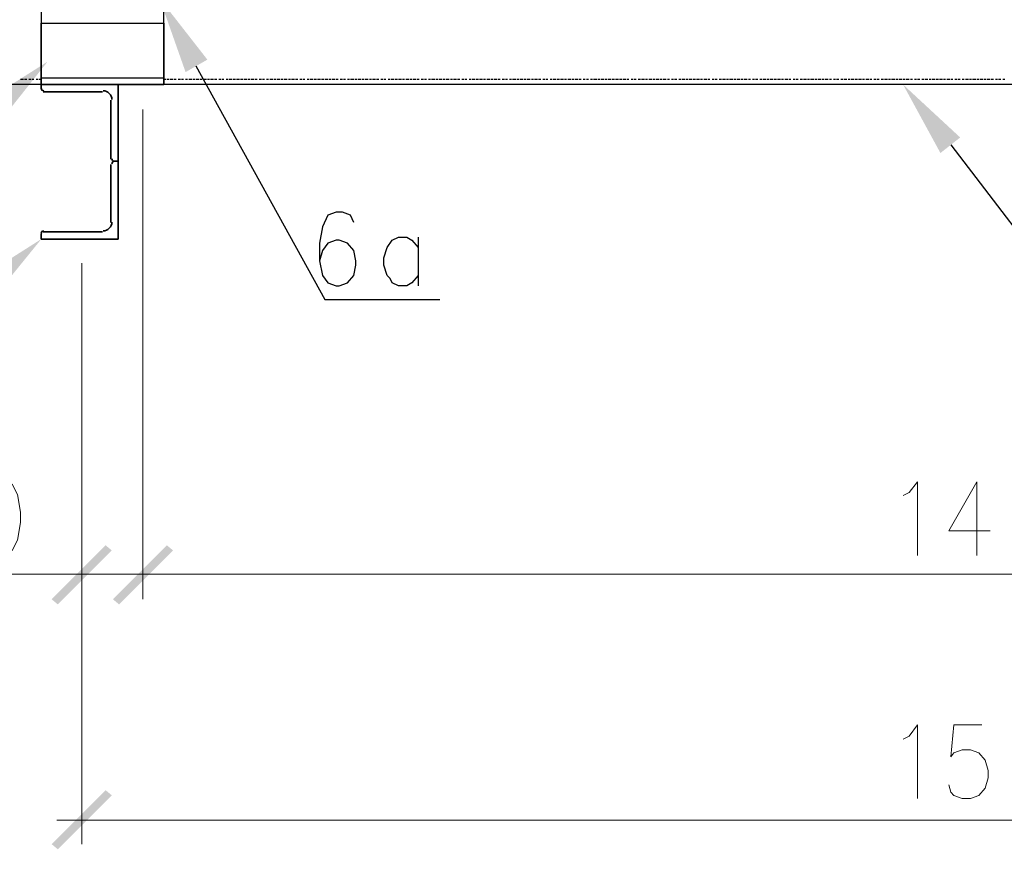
# Model space of a CAD drawing. Header units: millimetres. Extents: x 2063114 to 14983986, y -126020516 to 213791.
# Tile 280 of 656: x 2370270 to 2372743, y -1189894 to -1187810. Entities that reach past the tile are written whole.
import ezdxf

# ---------------------------------------------------------------- set-up
doc = ezdxf.new("R2010")
doc.units = ezdxf.units.MM
doc.layers.add('PDF2_Geometry', color=7, linetype='Continuous')
doc.layers.add('PDF2_Solid Fills', color=7, linetype='Continuous')

msp = doc.modelspace()

# ---------------------------------------------------------------- linework, layer by layer
at = {"layer": 'PDF2_Geometry', "linetype": 'ByBlock', "lineweight": 25}
for points in [[(2370324.44547, -1187972.97089), (2370632.0905, -1187972.97089), (2370632.0905, -1187540.19741), (2370483.48755, -1187540.19741), (2370324.44547, -1187787.86898)], [(2370324.44547, -1187819.15381), (2370632.0905, -1187819.15381), (2370632.0905, -1187972.97089), (2370324.44547, -1187972.97089)], [(2370324.44547, -1187972.97089), (2370632.0905, -1187972.97089), (2370632.0905, -1187957.32847), (2370324.44547, -1187957.32847)]]:
    msp.add_lwpolyline(points, close=True, dxfattribs=at)
for points in [[(2370712.90964, -1187926.04364), (2371036.18622, -1188512.63421), (2371325.5709, -1188512.63421)], [(2370280.14702, -1187959.93554), (2370272.29323, -1187959.93554)], [(2370287.95737, -1187959.93554), (2370282.73236, -1187959.93554)], [(2370298.39651, -1187959.93554), (2370293.1715, -1187959.93554)], [(2370306.19599, -1187959.93554), (2370300.98185, -1187959.93554)], [(2370316.63513, -1187959.93554), (2370311.42099, -1187959.93554)], [(2370324.44547, -1187959.93554), (2370319.23133, -1187959.93554)], [(2370637.30463, -1187959.93554), (2370632.0905, -1187959.93554)], [(2370645.12584, -1187959.93554), (2370639.9117, -1187959.93554)], [(2370655.55412, -1187959.93554), (2370647.73291, -1187959.93554)], [(2370663.37533, -1187959.93554), (2370658.16119, -1187959.93554)], [(2370673.8036, -1187959.93554), (2370668.58946, -1187959.93554)], [(2370681.62481, -1187959.93554), (2370676.41067, -1187959.93554)], [(2370692.05309, -1187959.93554), (2370686.83895, -1187959.93554)], [(2370702.48136, -1187959.93554), (2370694.66016, -1187959.93554)], [(2370710.30257, -1187959.93554), (2370705.08843, -1187959.93554)], [(2370720.73085, -1187959.93554), (2370712.90964, -1187959.93554)], [(2370728.55206, -1187959.93554), (2370723.33792, -1187959.93554)], [(2370738.98033, -1187959.93554), (2370731.15913, -1187959.93554)], [(2370746.80154, -1187959.93554), (2370741.5874, -1187959.93554)], [(2370757.22982, -1187959.93554), (2370749.40861, -1187959.93554)], [(2370765.05102, -1187959.93554), (2370759.83689, -1187959.93554)], [(2370775.4793, -1187959.93554), (2370770.26516, -1187959.93554)], [(2370783.30051, -1187959.93554), (2370778.08637, -1187959.93554)], [(2370793.72879, -1187959.93554), (2370788.51465, -1187959.93554)], [(2370804.15706, -1187959.93554), (2370796.33585, -1187959.93554)], [(2370811.97827, -1187959.93554), (2370806.76413, -1187959.93554)], [(2370822.40655, -1187959.93554), (2370814.58534, -1187959.93554)], [(2370830.22775, -1187959.93554), (2370825.01362, -1187959.93554)], [(2370840.65603, -1187959.93554), (2370832.83482, -1187959.93554)], [(2370848.47724, -1187959.93554), (2370843.2631, -1187959.93554)], [(2370858.90551, -1187959.93554), (2370851.08431, -1187959.93554)], [(2370866.72672, -1187959.93554), (2370861.51258, -1187959.93554)], [(2370877.155, -1187959.93554), (2370871.94086, -1187959.93554)], [(2370884.97621, -1187959.93554), (2370879.76207, -1187959.93554)], [(2370895.40448, -1187959.93554), (2370890.19034, -1187959.93554)], [(2370905.83276, -1187959.93554), (2370898.01155, -1187959.93554)], [(2370913.65397, -1187959.93554), (2370908.43983, -1187959.93554)], [(2370924.08224, -1187959.93554), (2370916.26104, -1187959.93554)], [(2370931.90345, -1187959.93554), (2370926.68931, -1187959.93554)], [(2370942.33173, -1187959.93554), (2370934.51052, -1187959.93554)], [(2370950.15294, -1187959.93554), (2370944.9388, -1187959.93554)], [(2370960.58121, -1187959.93554), (2370952.76, -1187959.93554)], [(2370968.40242, -1187959.93554), (2370963.18828, -1187959.93554)], [(2370978.8307, -1187959.93554), (2370973.61656, -1187959.93554)], [(2370986.6519, -1187959.93554), (2370981.43777, -1187959.93554)], [(2370997.08018, -1187959.93554), (2370991.86604, -1187959.93554)], [(2371007.50846, -1187959.93554), (2370999.68725, -1187959.93554)], [(2371015.32966, -1187959.93554), (2371010.11553, -1187959.93554)], [(2371025.75794, -1187959.93554), (2371017.93673, -1187959.93554)], [(2371033.57915, -1187959.93554), (2371028.36501, -1187959.93554)], [(2371044.00743, -1187959.93554), (2371036.18622, -1187959.93554)], [(2371051.82863, -1187959.93554), (2371046.61449, -1187959.93554)], [(2371062.25691, -1187959.93554), (2371054.4357, -1187959.93554)], [(2371070.07812, -1187959.93554), (2371064.86398, -1187959.93554)], [(2371080.50639, -1187959.93554), (2371075.29226, -1187959.93554)], [(2371088.3276, -1187959.93554), (2371083.11346, -1187959.93554)], [(2371098.75588, -1187959.93554), (2371093.54174, -1187959.93554)], [(2371109.18416, -1187959.93554), (2371101.36295, -1187959.93554)], [(2371117.00536, -1187959.93554), (2371111.79122, -1187959.93554)], [(2371127.43364, -1187959.93554), (2371119.61243, -1187959.93554)], [(2371135.25485, -1187959.93554), (2371130.04071, -1187959.93554)], [(2371145.68312, -1187959.93554), (2371137.86192, -1187959.93554)], [(2371153.50433, -1187959.93554), (2371148.29019, -1187959.93554)], [(2371163.93261, -1187959.93554), (2371156.1114, -1187959.93554)], [(2371171.75382, -1187959.93554), (2371166.53968, -1187959.93554)], [(2371182.18209, -1187959.93554), (2371176.96795, -1187959.93554)], [(2371190.0033, -1187959.93554), (2371184.78916, -1187959.93554)], [(2371200.43158, -1187959.93554), (2371195.21744, -1187959.93554)], [(2371210.85985, -1187959.93554), (2371203.03865, -1187959.93554)], [(2371218.68106, -1187959.93554), (2371213.46692, -1187959.93554)], [(2371229.10934, -1187959.93554), (2371221.28813, -1187959.93554)], [(2371236.93054, -1187959.93554), (2371231.71641, -1187959.93554)], [(2371247.35882, -1187959.93554), (2371239.53761, -1187959.93554)], [(2371255.18003, -1187959.93554), (2371249.96589, -1187959.93554)], [(2371265.60831, -1187959.93554), (2371257.7871, -1187959.93554)], [(2371273.42951, -1187959.93554), (2371268.21537, -1187959.93554)], [(2371283.85779, -1187959.93554), (2371278.64365, -1187959.93554)], [(2371291.679, -1187959.93554), (2371286.46486, -1187959.93554)], [(2371302.10727, -1187959.93554), (2371296.89314, -1187959.93554)], [(2371312.53555, -1187959.93554), (2371304.71434, -1187959.93554)], [(2371320.35676, -1187959.93554), (2371315.14262, -1187959.93554)], [(2371330.78503, -1187959.93554), (2371322.96383, -1187959.93554)], [(2371338.60624, -1187959.93554), (2371333.3921, -1187959.93554)], [(2371349.03452, -1187959.93554), (2371341.21331, -1187959.93554)], [(2371356.85573, -1187959.93554), (2371351.64159, -1187959.93554)], [(2371367.284, -1187959.93554), (2371359.4628, -1187959.93554)], [(2371375.10521, -1187959.93554), (2371369.89107, -1187959.93554)], [(2371385.53349, -1187959.93554), (2371380.31935, -1187959.93554)], [(2371393.35469, -1187959.93554), (2371388.14056, -1187959.93554)], [(2371403.78297, -1187959.93554), (2371398.56883, -1187959.93554)], [(2371414.21125, -1187959.93554), (2371406.39004, -1187959.93554)], [(2371422.03246, -1187959.93554), (2371416.81832, -1187959.93554)], [(2371432.46073, -1187959.93554), (2371424.63952, -1187959.93554)], [(2371440.28194, -1187959.93554), (2371435.0678, -1187959.93554)], [(2371450.71022, -1187959.93554), (2371442.88901, -1187959.93554)], [(2371458.53142, -1187959.93554), (2371453.31729, -1187959.93554)], [(2371468.9597, -1187959.93554), (2371461.13849, -1187959.93554)], [(2371476.78091, -1187959.93554), (2371471.56677, -1187959.93554)], [(2371487.20919, -1187959.93554), (2371481.99505, -1187959.93554)], [(2371495.03039, -1187959.93554), (2371489.81625, -1187959.93554)], [(2371505.45867, -1187959.93554), (2371500.24453, -1187959.93554)], [(2371515.88695, -1187959.93554), (2371508.06574, -1187959.93554)], [(2371523.70815, -1187959.93554), (2371518.49402, -1187959.93554)], [(2371534.13643, -1187959.93554), (2371526.31522, -1187959.93554)], [(2371541.95764, -1187959.93554), (2371536.7435, -1187959.93554)], [(2371552.38591, -1187959.93554), (2371544.56471, -1187959.93554)], [(2371560.20712, -1187959.93554), (2371554.99298, -1187959.93554)], [(2371570.6354, -1187959.93554), (2371562.81419, -1187959.93554)], [(2371578.45661, -1187959.93554), (2371573.24247, -1187959.93554)], [(2371588.88488, -1187959.93554), (2371583.67074, -1187959.93554)], [(2371596.70609, -1187959.93554), (2371591.49195, -1187959.93554)], [(2371607.13437, -1187959.93554), (2371601.92023, -1187959.93554)], [(2371617.56264, -1187959.93554), (2371609.74144, -1187959.93554)], [(2371625.38385, -1187959.93554), (2371620.16971, -1187959.93554)], [(2371635.81213, -1187959.93554), (2371627.99092, -1187959.93554)], [(2371643.63334, -1187959.93554), (2371638.4192, -1187959.93554)], [(2371654.06161, -1187959.93554), (2371646.2404, -1187959.93554)], [(2371661.88282, -1187959.93554), (2371656.66868, -1187959.93554)], [(2371672.3111, -1187959.93554), (2371664.48989, -1187959.93554)], [(2371680.1323, -1187959.93554), (2371674.91817, -1187959.93554)], [(2371690.56058, -1187959.93554), (2371685.34644, -1187959.93554)], [(2371698.38179, -1187959.93554), (2371693.16765, -1187959.93554)], [(2371708.81006, -1187959.93554), (2371703.59593, -1187959.93554)], [(2371719.23834, -1187959.93554), (2371711.41713, -1187959.93554)], [(2371727.05955, -1187959.93554), (2371721.84541, -1187959.93554)], [(2371737.48783, -1187959.93554), (2371729.66662, -1187959.93554)], [(2371745.30903, -1187959.93554), (2371740.09489, -1187959.93554)], [(2371755.73731, -1187959.93554), (2371747.9161, -1187959.93554)], [(2371763.55852, -1187959.93554), (2371758.34438, -1187959.93554)], [(2371773.98679, -1187959.93554), (2371766.16559, -1187959.93554)], [(2371781.808, -1187959.93554), (2371776.59386, -1187959.93554)], [(2371792.23628, -1187959.93554), (2371784.41507, -1187959.93554)], [(2371800.05749, -1187959.93554), (2371794.84335, -1187959.93554)], [(2371810.48576, -1187959.93554), (2371805.27162, -1187959.93554)], [(2371818.30697, -1187959.93554), (2371813.09283, -1187959.93554)], [(2371828.73525, -1187959.93554), (2371823.52111, -1187959.93554)], [(2371839.16352, -1187959.93554), (2371831.34232, -1187959.93554)], [(2371846.98473, -1187959.93554), (2371841.77059, -1187959.93554)], [(2371857.41301, -1187959.93554), (2371849.5918, -1187959.93554)], [(2371865.23422, -1187959.93554), (2371860.02008, -1187959.93554)], [(2371875.66249, -1187959.93554), (2371867.84128, -1187959.93554)], [(2371883.4837, -1187959.93554), (2371878.26956, -1187959.93554)], [(2371893.91198, -1187959.93554), (2371886.09077, -1187959.93554)], [(2371901.73318, -1187959.93554), (2371896.51905, -1187959.93554)], [(2371912.16146, -1187959.93554), (2371906.94732, -1187959.93554)], [(2371919.98267, -1187959.93554), (2371914.76853, -1187959.93554)], [(2371930.41094, -1187959.93554), (2371925.19681, -1187959.93554)], [(2371940.83922, -1187959.93554), (2371933.01801, -1187959.93554)], [(2371948.66043, -1187959.93554), (2371943.44629, -1187959.93554)], [(2371959.08871, -1187959.93554), (2371951.2675, -1187959.93554)], [(2371966.90991, -1187959.93554), (2371961.69577, -1187959.93554)], [(2371977.33819, -1187959.93554), (2371969.51698, -1187959.93554)], [(2371985.1594, -1187959.93554), (2371979.94526, -1187959.93554)], [(2371995.58767, -1187959.93554), (2371987.76647, -1187959.93554)], [(2372003.40888, -1187959.93554), (2371998.19474, -1187959.93554)], [(2372013.83716, -1187959.93554), (2372008.62302, -1187959.93554)], [(2372021.65837, -1187959.93554), (2372016.44423, -1187959.93554)], [(2372032.08664, -1187959.93554), (2372026.8725, -1187959.93554)], [(2372042.51492, -1187959.93554), (2372034.69371, -1187959.93554)], [(2372050.33613, -1187959.93554), (2372045.12199, -1187959.93554)], [(2372060.7644, -1187959.93554), (2372052.9432, -1187959.93554)], [(2372068.58561, -1187959.93554), (2372063.37147, -1187959.93554)], [(2372079.01389, -1187959.93554), (2372071.19268, -1187959.93554)], [(2372086.83509, -1187959.93554), (2372081.62096, -1187959.93554)], [(2372097.26337, -1187959.93554), (2372089.44216, -1187959.93554)], [(2372105.08458, -1187959.93554), (2372099.87044, -1187959.93554)], [(2372115.51286, -1187959.93554), (2372110.29872, -1187959.93554)], [(2372123.33406, -1187959.93554), (2372118.11992, -1187959.93554)], [(2372133.76234, -1187959.93554), (2372128.5482, -1187959.93554)], [(2372144.19062, -1187959.93554), (2372136.36941, -1187959.93554)], [(2372152.01182, -1187959.93554), (2372146.79769, -1187959.93554)], [(2372162.4401, -1187959.93554), (2372154.61889, -1187959.93554)], [(2372170.26131, -1187959.93554), (2372165.04717, -1187959.93554)], [(2372180.68958, -1187959.93554), (2372172.86838, -1187959.93554)], [(2372188.51079, -1187959.93554), (2372183.29665, -1187959.93554)], [(2372198.93907, -1187959.93554), (2372191.11786, -1187959.93554)], [(2372206.76028, -1187959.93554), (2372201.54614, -1187959.93554)], [(2372217.18855, -1187959.93554), (2372211.97442, -1187959.93554)], [(2372225.00976, -1187959.93554), (2372219.79562, -1187959.93554)], [(2372235.43804, -1187959.93554), (2372230.2239, -1187959.93554)], [(2372245.86631, -1187959.93554), (2372238.04511, -1187959.93554)], [(2372253.68752, -1187959.93554), (2372248.47338, -1187959.93554)], [(2372264.1158, -1187959.93554), (2372256.29459, -1187959.93554)], [(2372271.93701, -1187959.93554), (2372266.72287, -1187959.93554)], [(2372282.36528, -1187959.93554), (2372274.54408, -1187959.93554)], [(2372290.18649, -1187959.93554), (2372284.97235, -1187959.93554)], [(2372300.61477, -1187959.93554), (2372292.79356, -1187959.93554)], [(2372308.43597, -1187959.93554), (2372303.22184, -1187959.93554)], [(2372318.86425, -1187959.93554), (2372313.65011, -1187959.93554)], [(2372326.68546, -1187959.93554), (2372321.47132, -1187959.93554)], [(2372337.11374, -1187959.93554), (2372331.8996, -1187959.93554)], [(2372347.54201, -1187959.93554), (2372339.7208, -1187959.93554)], [(2372355.36322, -1187959.93554), (2372350.14908, -1187959.93554)], [(2372365.7915, -1187959.93554), (2372357.97029, -1187959.93554)], [(2372373.6127, -1187959.93554), (2372368.39857, -1187959.93554)], [(2372384.04098, -1187959.93554), (2372376.21977, -1187959.93554)], [(2372391.86219, -1187959.93554), (2372386.64805, -1187959.93554)], [(2372402.29046, -1187959.93554), (2372394.46926, -1187959.93554)], [(2372410.11167, -1187959.93554), (2372404.89753, -1187959.93554)], [(2372420.53995, -1187959.93554), (2372415.32581, -1187959.93554)], [(2372428.36116, -1187959.93554), (2372423.14702, -1187959.93554)], [(2372438.78943, -1187959.93554), (2372433.57529, -1187959.93554)], [(2372449.21771, -1187959.93554), (2372441.3965, -1187959.93554)], [(2372457.03892, -1187959.93554), (2372451.82478, -1187959.93554)], [(2372467.46719, -1187959.93554), (2372459.64599, -1187959.93554)], [(2372475.2884, -1187959.93554), (2372470.07426, -1187959.93554)], [(2372485.71668, -1187959.93554), (2372477.89547, -1187959.93554)], [(2372493.53789, -1187959.93554), (2372488.32375, -1187959.93554)], [(2372503.96616, -1187959.93554), (2372496.14495, -1187959.93554)], [(2372511.78737, -1187959.93554), (2372506.57323, -1187959.93554)], [(2372522.21565, -1187959.93554), (2372517.00151, -1187959.93554)], [(2372530.03685, -1187959.93554), (2372524.82272, -1187959.93554)], [(2372540.46513, -1187959.93554), (2372535.25099, -1187959.93554)], [(2372550.89341, -1187959.93554), (2372543.0722, -1187959.93554)], [(2372558.71461, -1187959.93554), (2372553.50048, -1187959.93554)], [(2372569.14289, -1187959.93554), (2372561.32168, -1187959.93554)], [(2372576.9641, -1187959.93554), (2372571.74996, -1187959.93554)], [(2372587.39238, -1187959.93554), (2372579.57117, -1187959.93554)], [(2372595.21358, -1187959.93554), (2372589.99945, -1187959.93554)], [(2372605.64186, -1187959.93554), (2372597.82065, -1187959.93554)], [(2372613.46307, -1187959.93554), (2372608.24893, -1187959.93554)], [(2372623.89134, -1187959.93554), (2372618.67721, -1187959.93554)], [(2372631.71255, -1187959.93554), (2372626.49841, -1187959.93554)], [(2372642.14083, -1187959.93554), (2372636.92669, -1187959.93554)], [(2372652.56911, -1187959.93554), (2372644.7479, -1187959.93554)], [(2372660.39031, -1187959.93554), (2372655.17617, -1187959.93554)], [(2372670.81859, -1187959.93554), (2372662.99738, -1187959.93554)], [(2372678.6398, -1187959.93554), (2372673.42566, -1187959.93554)], [(2372689.06807, -1187959.93554), (2372681.24687, -1187959.93554)], [(2372696.88928, -1187959.93554), (2372691.67514, -1187959.93554)], [(2372707.31756, -1187959.93554), (2372699.49635, -1187959.93554)], [(2372715.13877, -1187959.93554), (2372709.92463, -1187959.93554)], [(2372725.56704, -1187959.93554), (2372720.3529, -1187959.93554)], [(2372733.38825, -1187959.93554), (2372728.17411, -1187959.93554)], [(2372743.81653, -1187959.93554), (2372738.60239, -1187959.93554)], [(2375627.23503, -1187972.97089), (2369787.42181, -1187972.97089)], [(2372608.24893, -1188124.1809), (2372905.45481, -1188512.63421), (2373176.59001, -1188512.63421)], [(2371109.18416, -1188319.71109), (2371101.36295, -1188301.4616), (2371080.50639, -1188293.6404), (2371064.86398, -1188293.6404), (2371044.00743, -1188301.4616), (2371030.97208, -1188330.13937), (2371023.15087, -1188371.85247), (2371023.15087, -1188416.17265), (2371030.97208, -1188452.67162), (2371044.00743, -1188470.9211), (2371064.86398, -1188478.74231), (2371072.68519, -1188478.74231), (2371093.54174, -1188470.9211), (2371109.18416, -1188452.67162), (2371114.39829, -1188426.60093), (2371114.39829, -1188416.17265), (2371109.18416, -1188390.10196), (2371093.54174, -1188371.85247), (2371072.68519, -1188364.03126), (2371064.86398, -1188364.03126), (2371044.00743, -1188371.85247), (2371030.97208, -1188390.10196), (2371023.15087, -1188416.17265)], [(2371270.82244, -1188452.67162), (2371255.18003, -1188470.9211), (2371242.14468, -1188478.74231), (2371221.28813, -1188478.74231), (2371205.64571, -1188470.9211), (2371200.43158, -1188460.49282), (2371192.61037, -1188452.67162), (2371184.78916, -1188426.60093), (2371184.78916, -1188408.35144), (2371192.61037, -1188382.28075), (2371205.64571, -1188364.03126), (2371221.28813, -1188356.21006), (2371242.14468, -1188356.21006), (2371255.18003, -1188364.03126), (2371270.82244, -1188382.28075)], [(2371270.82244, -1188356.21006), (2371270.82244, -1188478.74231)]]:
    msp.add_lwpolyline(points, dxfattribs=at)
at = {"layer": 'PDF2_Geometry', "linetype": 'ByBlock', "lineweight": 35}
for points in [[(2370324.44547, -1187983.39917), (2370324.44547, -1187972.97089), (2370517.39032, -1187972.97089), (2370517.39032, -1188165.89401), (2370506.95118, -1188165.89401), (2370517.39032, -1188165.89401), (2370517.39032, -1188361.4242), (2370324.44547, -1188361.4242), (2370324.44547, -1188348.38885)], [(2370329.67047, -1187991.22037), (2370478.26255, -1187991.22037)], [(2370499.14083, -1188012.07693), (2370499.14083, -1188160.67987)], [(2370499.14083, -1188319.71109), (2370499.14083, -1188173.71522)], [(2370329.67047, -1188343.17471), (2370478.26255, -1188343.17471)]]:
    msp.add_lwpolyline(points, dxfattribs=at)
at = {"layer": 'PDF2_Geometry', "linetype": 'ByBlock', "lineweight": 18}
for points in [[(2370579.94911, -1189266.0772), (2370579.94911, -1188035.54055)], [(2370214.97029, -1188966.26424), (2370194.09201, -1188976.69252), (2370181.06753, -1189002.76321), (2370173.25718, -1189047.08339), (2370173.25718, -1189073.15408), (2370181.06753, -1189117.47426), (2370194.09201, -1189143.54495), (2370214.97029, -1189151.36615), (2370230.58012, -1189151.36615), (2370251.4584, -1189143.54495), (2370264.49374, -1189117.47426), (2370272.29323, -1189073.15408), (2370272.29323, -1189047.08339), (2370264.49374, -1189002.76321), (2370251.4584, -1188976.69252), (2370230.58012, -1188966.26424)]]:
    msp.add_lwpolyline(points, close=True, dxfattribs=at)
at = {"layer": 'PDF2_Geometry', "linetype": 'ByBlock', "lineweight": 35}
msp.add_lwpolyline([(2370501.72618, -1188159.37633, 0.4130596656), (2370508.26557, -1188165.89401, 0.4130596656), (2370501.72618, -1188172.41168)], format="xyb", dxfattribs=at)
at = {"layer": 'PDF2_Geometry', "linetype": 'ByBlock', "lineweight": 18}
for points in [[(2370426.11031, -1189266.0772), (2370426.11031, -1188421.38679), (2370426.11031, -1189881.34552)], [(2372488.32375, -1189005.37028), (2372503.96616, -1188997.54907), (2372524.82272, -1188971.47838), (2372524.82272, -1189156.58029)], [(2372673.42566, -1189156.58029), (2372673.42566, -1188971.47838), (2372603.03479, -1189094.01063), (2372707.31756, -1189094.01063)], [(2370426.11031, -1189203.50754), (2370014.2151, -1189203.50754)], [(2370579.94911, -1189203.50754), (2370363.57323, -1189203.50754)], [(2370517.39032, -1189203.50754), (2374954.61118, -1189203.50754)], [(2372488.32375, -1189618.03154), (2372503.96616, -1189610.21033), (2372524.82272, -1189581.53257), (2372524.82272, -1189766.63448)], [(2372686.461, -1189581.53257), (2372616.07014, -1189581.53257), (2372608.24893, -1189662.35171), (2372616.07014, -1189651.92344), (2372636.92669, -1189644.10223), (2372657.78324, -1189644.10223), (2372678.6398, -1189651.92344), (2372694.28221, -1189670.17292), (2372702.10342, -1189696.24361), (2372702.10342, -1189714.4931), (2372694.28221, -1189740.56379), (2372678.6398, -1189758.81327), (2372657.78324, -1189766.63448), (2372636.92669, -1189766.63448), (2372616.07014, -1189758.81327), (2372608.24893, -1189750.99206), (2372603.03479, -1189732.74258)], [(2370363.57323, -1189821.38293), (2375108.42827, -1189821.38293)]]:
    msp.add_lwpolyline(points, dxfattribs=at)
at = {"layer": 'PDF2_Geometry', "linetype": 'ByBlock', "lineweight": 35}
for centre, radius, start, end in [((2370330.98688, -1187982.07186), 6.54145, 180.20824268, 269.98242531), ((2370479.58702, -1188010.75246), 22.13916, 359.94583387, 90.02607307), ((2370479.58702, -1188318.42848), 22.13916, 269.97392693, 0.05416613), ((2370330.98688, -1188347.10909), 6.54145, 90.01757472, 179.79175729)]:
    msp.add_arc(centre, radius, start, end, dxfattribs=at)
at = {"layer": 'PDF2_Solid Fills', "linetype": 'ByBlock', "transparency": 33554559}
for points in [[(2370686.83895, -1187941.68606), (2370621.66222, -1187756.58415), (2370741.5874, -1187910.40123)], [(2370175.84253, -1188019.89813), (2370340.09875, -1187915.61537), (2370220.18443, -1188066.82538)], [(2372582.17824, -1188145.03745), (2372488.32375, -1187972.97089), (2372631.71255, -1188105.93142)], [(2370160.2327, -1188465.70696), (2370324.44547, -1188361.4242), (2370201.94581, -1188512.63421)], [(2370486.11635, -1189130.5096), (2370366.15858, -1189279.11254), (2370350.53789, -1189266.0772)], [(2370501.72618, -1189143.54495), (2370486.11635, -1189130.5096), (2370366.15858, -1189279.11254)], [(2370504.36583, -1189266.0772), (2370519.97566, -1189279.11254), (2370639.9117, -1189130.5096)], [(2370639.9117, -1189130.5096), (2370519.97566, -1189279.11254), (2370504.36583, -1189266.0772)], [(2370519.97566, -1189279.11254), (2370639.9117, -1189130.5096), (2370655.55412, -1189143.54495)], [(2370655.55412, -1189143.54495), (2370639.9117, -1189130.5096), (2370519.97566, -1189279.11254)], [(2370486.11635, -1189745.77793), (2370366.15858, -1189894.38087), (2370350.53789, -1189881.34552)], [(2370501.72618, -1189758.81327), (2370486.11635, -1189745.77793), (2370366.15858, -1189894.38087)]]:
    msp.add_solid(points, dxfattribs=at)

doc.saveas('drawing.dxf')
